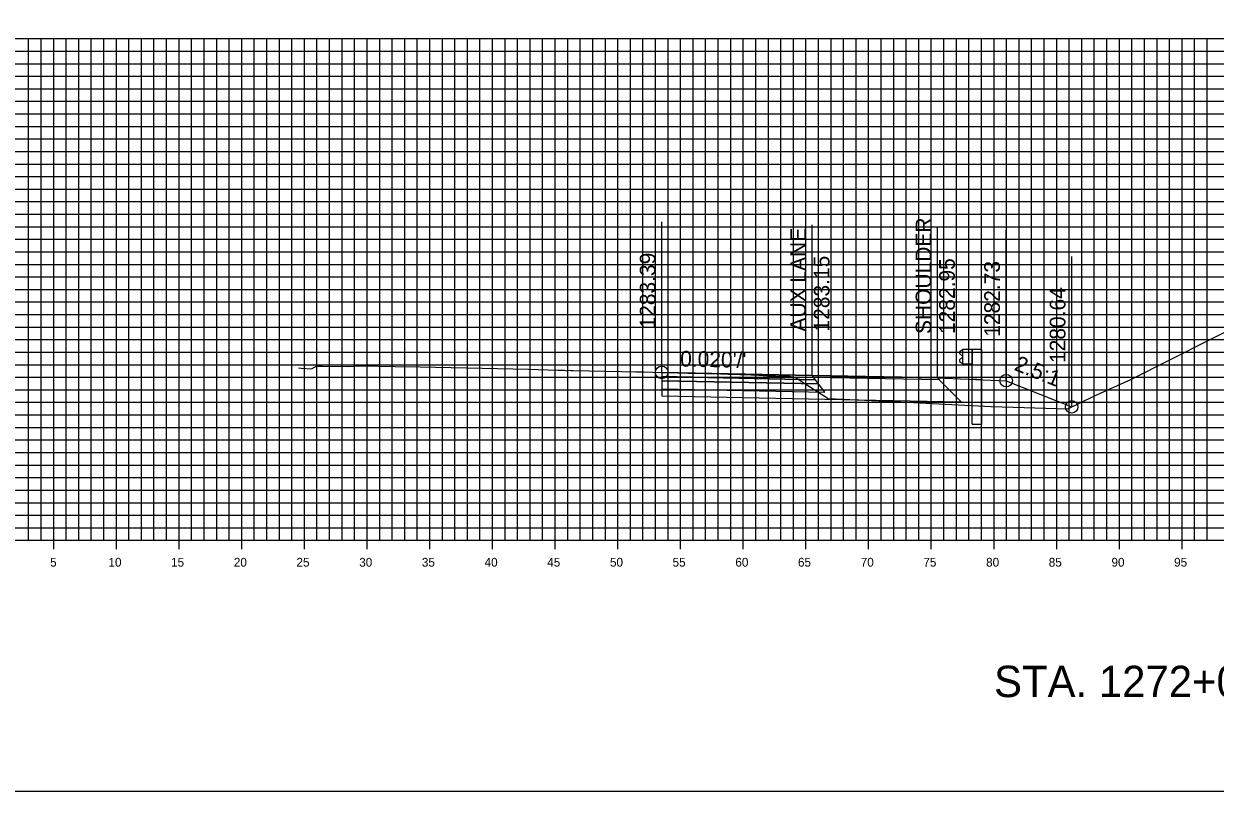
# Model space of a CAD drawing. Extents: x 674939 to 678919, y 750652 to 765176.
# Drawn here: x 678751.2 to 678846.2, y 762426.3 to 762487.5 of the extents above; entities that cross this region are included whole.
import ezdxf

# ---------------------------------------------------------------- set-up
doc = ezdxf.new("R2010")
doc.units = 0
for name, color, linetype in [('R_Alt Surface', 7, 'Continuous'), ('R_Axis', 7, 'Continuous'), ('R_Axis Annot', 7, 'Continuous'), ('R_Draft', 7, 'Continuous'), ('R_Exist Surface', 7, 'Continuous'), ('R_Fin Surface', 7, 'Continuous'), ('R_Grid', 7, 'Continuous'), ('R_Guardrail', 7, 'Continuous'), ('R_No Plot', 7, 'Continuous'), ('R_Proposed Const Limits', 7, 'Continuous'), ('R_Xsect Elev', 7, 'Continuous'), ('R_Xsect Slope', 7, 'Continuous')]:
    doc.layers.add(name, color=color, linetype=linetype)

msp = doc.modelspace()

# ---------------------------------------------------------------- linework, layer by layer
at = {"layer": 'R_Alt Surface'}
for points in [[(678802.033, 762459.344), (678802.033, 762459.014), (678814.533, 762458.759), (678814.283, 762459.094)], [(678802.033, 762459.014), (678802.033, 762458.354), (678815.033, 762458.089), (678814.533, 762458.759)]]:
    msp.add_lwpolyline(points, close=True, dxfattribs=at)
msp.add_lwpolyline([(678802.033, 762458.354), (678802.033, 762457.814), (678815.033, 762457.549), (678825.908, 762457.327), (678824.153, 762459.076)], dxfattribs=at)
at = {"layer": 'R_Axis'}
for p, q in [((678753.533, 762445.588), (678753.533, 762446.988)), ((678758.533, 762445.588), (678758.533, 762446.988)), ((678763.533, 762445.588), (678763.533, 762446.988)), ((678768.533, 762445.588), (678768.533, 762446.988)), ((678773.533, 762445.588), (678773.533, 762446.988)), ((678778.533, 762445.588), (678778.533, 762446.988)), ((678783.533, 762445.588), (678783.533, 762446.988)), ((678788.533, 762445.588), (678788.533, 762446.988)), ((678793.533, 762445.588), (678793.533, 762446.988)), ((678798.533, 762445.588), (678798.533, 762446.988)), ((678803.533, 762445.588), (678803.533, 762446.988)), ((678808.533, 762445.588), (678808.533, 762446.988)), ((678813.533, 762445.588), (678813.533, 762446.988)), ((678818.533, 762445.588), (678818.533, 762446.988)), ((678823.533, 762445.588), (678823.533, 762446.988)), ((678828.533, 762445.588), (678828.533, 762446.988)), ((678833.533, 762445.588), (678833.533, 762446.988)), ((678838.533, 762445.588), (678838.533, 762446.988)), ((678843.533, 762445.588), (678843.533, 762446.988)), ((678598.533, 762446.288), (678898.533, 762446.288))]:
    msp.add_line(p, q, dxfattribs=at)
at = {"layer": 'R_Exist Surface'}
msp.add_lwpolyline([(678773.068, 762460.041), (678773.274, 762460.011), (678774.104, 762459.964), (678774.33, 762460.084), (678774.429, 762460.157), (678774.487, 762460.167), (678774.953, 762460.165), (678777.08, 762460.157), (678777.488, 762460.159), (678777.879, 762460.193), (678777.979, 762460.197), (678778.013, 762460.201), (678778.087, 762460.204), (678780.782, 762460.145), (678782.76, 762460.106), (678791.413, 762459.92), (678793.739, 762459.856), (678794.262, 762459.848), (678794.404, 762459.812), (678794.688, 762459.841), (678794.804, 762459.816), (678794.979, 762459.833), (678798.809, 762459.743), (678799.971, 762459.722), (678800.606, 762459.707), (678802.033, 762459.674), (678803.302, 762459.645), (678804.121, 762459.625), (678804.47, 762459.612), (678806.74, 762459.547), (678807.321, 762459.536), (678809.165, 762459.484), (678809.746, 762459.45), (678810.456, 762459.404), (678810.572, 762459.409), (678811.095, 762459.391), (678812.23, 762459.361), (678812.347, 762459.341), (678812.63, 762459.298), (678812.725, 762459.263), (678812.76, 762459.245), (678813.456, 762458.787), (678815.316, 762457.589), (678821.101, 762457.329), (678824.624, 762457.139), (678828.293, 762456.947), (678834.408, 762456.772), (678836.506, 762457.777), (678839.45, 762459.11), (678848.825, 762463.849)], dxfattribs=at)
at = {"layer": 'R_Fin Surface'}
for points in [[(678824.033, 762459.234), (678814.033, 762459.434), (678802.033, 762459.674)], [(678802.033, 762459.674), (678814.033, 762459.434), (678824.033, 762459.234), (678829.502, 762459.015), (678834.727, 762456.925)], [(678824.033, 762459.234), (678829.502, 762459.015)]]:
    msp.add_lwpolyline(points, dxfattribs=at)
for points in [[(678802.033, 762459.674), (678802.033, 762459.344), (678814.283, 762459.094), (678814.033, 762459.434)], [(678814.033, 762459.434), (678824.033, 762459.234), (678824.153, 762459.076), (678814.15, 762459.274)]]:
    msp.add_lwpolyline(points, close=True, dxfattribs=at)
at = {"layer": 'R_Grid'}
for p, q in [((678598.533, 762486.288), (678898.533, 762486.288)), ((678751.533, 762446.288), (678751.533, 762486.288)), ((678752.533, 762446.288), (678752.533, 762486.288)), ((678753.533, 762446.288), (678753.533, 762486.288)), ((678754.533, 762446.288), (678754.533, 762486.288)), ((678755.533, 762446.288), (678755.533, 762486.288)), ((678756.533, 762446.288), (678756.533, 762486.288)), ((678757.533, 762446.288), (678757.533, 762486.288)), ((678758.533, 762446.288), (678758.533, 762486.288)), ((678759.533, 762446.288), (678759.533, 762486.288)), ((678760.533, 762446.288), (678760.533, 762486.288)), ((678761.533, 762446.288), (678761.533, 762486.288)), ((678762.533, 762446.288), (678762.533, 762486.288)), ((678763.533, 762446.288), (678763.533, 762486.288)), ((678764.533, 762446.288), (678764.533, 762486.288)), ((678765.533, 762446.288), (678765.533, 762486.288)), ((678766.533, 762446.288), (678766.533, 762486.288)), ((678767.533, 762446.288), (678767.533, 762486.288)), ((678768.533, 762446.288), (678768.533, 762486.288)), ((678769.533, 762446.288), (678769.533, 762486.288)), ((678770.533, 762446.288), (678770.533, 762486.288)), ((678771.533, 762446.288), (678771.533, 762486.288)), ((678772.533, 762446.288), (678772.533, 762486.288)), ((678773.533, 762446.288), (678773.533, 762486.288)), ((678774.533, 762446.288), (678774.533, 762486.288)), ((678775.533, 762446.288), (678775.533, 762486.288)), ((678776.533, 762446.288), (678776.533, 762486.288)), ((678777.533, 762446.288), (678777.533, 762486.288)), ((678778.533, 762446.288), (678778.533, 762486.288)), ((678779.533, 762446.288), (678779.533, 762486.288)), ((678780.533, 762446.288), (678780.533, 762486.288)), ((678781.533, 762446.288), (678781.533, 762486.288)), ((678782.533, 762446.288), (678782.533, 762486.288)), ((678783.533, 762446.288), (678783.533, 762486.288)), ((678784.533, 762446.288), (678784.533, 762486.288)), ((678785.533, 762446.288), (678785.533, 762486.288)), ((678786.533, 762446.288), (678786.533, 762486.288)), ((678787.533, 762446.288), (678787.533, 762486.288)), ((678788.533, 762446.288), (678788.533, 762486.288)), ((678789.533, 762446.288), (678789.533, 762486.288)), ((678790.533, 762446.288), (678790.533, 762486.288)), ((678791.533, 762446.288), (678791.533, 762486.288)), ((678792.533, 762446.288), (678792.533, 762486.288)), ((678793.533, 762446.288), (678793.533, 762486.288)), ((678794.533, 762446.288), (678794.533, 762486.288)), ((678795.533, 762446.288), (678795.533, 762486.288)), ((678796.533, 762446.288), (678796.533, 762486.288)), ((678797.533, 762446.288), (678797.533, 762486.288)), ((678798.533, 762446.288), (678798.533, 762486.288)), ((678799.533, 762446.288), (678799.533, 762486.288)), ((678800.533, 762446.288), (678800.533, 762486.288)), ((678801.533, 762446.288), (678801.533, 762486.288)), ((678802.533, 762446.288), (678802.533, 762486.288)), ((678803.533, 762446.288), (678803.533, 762486.288)), ((678804.533, 762446.288), (678804.533, 762486.288)), ((678805.533, 762446.288), (678805.533, 762486.288)), ((678806.533, 762446.288), (678806.533, 762486.288)), ((678807.533, 762446.288), (678807.533, 762486.288)), ((678808.533, 762446.288), (678808.533, 762486.288)), ((678809.533, 762446.288), (678809.533, 762486.288)), ((678810.533, 762446.288), (678810.533, 762486.288)), ((678811.533, 762446.288), (678811.533, 762486.288)), ((678812.533, 762446.288), (678812.533, 762486.288)), ((678813.533, 762446.288), (678813.533, 762486.288)), ((678814.533, 762446.288), (678814.533, 762486.288)), ((678815.533, 762446.288), (678815.533, 762486.288)), ((678816.533, 762446.288), (678816.533, 762486.288)), ((678817.533, 762446.288), (678817.533, 762486.288)), ((678818.533, 762446.288), (678818.533, 762486.288)), ((678819.533, 762446.288), (678819.533, 762486.288)), ((678820.533, 762446.288), (678820.533, 762486.288)), ((678821.533, 762446.288), (678821.533, 762486.288)), ((678822.533, 762446.288), (678822.533, 762486.288)), ((678823.533, 762446.288), (678823.533, 762486.288)), ((678824.533, 762446.288), (678824.533, 762486.288)), ((678825.533, 762446.288), (678825.533, 762486.288)), ((678826.533, 762446.288), (678826.533, 762486.288)), ((678827.533, 762446.288), (678827.533, 762486.288)), ((678828.533, 762446.288), (678828.533, 762486.288)), ((678829.533, 762446.288), (678829.533, 762486.288)), ((678830.533, 762446.288), (678830.533, 762486.288)), ((678831.533, 762446.288), (678831.533, 762486.288)), ((678832.533, 762446.288), (678832.533, 762486.288)), ((678833.533, 762446.288), (678833.533, 762486.288)), ((678834.533, 762446.288), (678834.533, 762486.288)), ((678835.533, 762446.288), (678835.533, 762486.288)), ((678836.533, 762446.288), (678836.533, 762486.288)), ((678837.533, 762446.288), (678837.533, 762486.288)), ((678838.533, 762446.288), (678838.533, 762486.288)), ((678839.533, 762446.288), (678839.533, 762486.288)), ((678840.533, 762446.288), (678840.533, 762486.288)), ((678841.533, 762446.288), (678841.533, 762486.288)), ((678842.533, 762446.288), (678842.533, 762486.288)), ((678843.533, 762446.288), (678843.533, 762486.288)), ((678844.533, 762446.288), (678844.533, 762486.288)), ((678845.533, 762446.288), (678845.533, 762486.288)), ((678598.533, 762485.288), (678898.533, 762485.288)), ((678598.533, 762484.288), (678898.533, 762484.288)), ((678598.533, 762483.288), (678898.533, 762483.288)), ((678598.533, 762482.288), (678898.533, 762482.288)), ((678598.533, 762481.288), (678898.533, 762481.288)), ((678598.533, 762480.288), (678898.533, 762480.288)), ((678598.533, 762479.288), (678898.533, 762479.288)), ((678598.533, 762478.288), (678898.533, 762478.288)), ((678598.533, 762477.288), (678898.533, 762477.288)), ((678598.533, 762476.288), (678898.533, 762476.288)), ((678598.533, 762475.288), (678898.533, 762475.288)), ((678598.533, 762474.288), (678898.533, 762474.288)), ((678598.533, 762473.288), (678898.533, 762473.288)), ((678598.533, 762472.288), (678898.533, 762472.288)), ((678598.533, 762471.288), (678898.533, 762471.288)), ((678598.533, 762470.288), (678898.533, 762470.288)), ((678598.533, 762469.288), (678898.533, 762469.288)), ((678598.533, 762468.288), (678898.533, 762468.288)), ((678598.533, 762467.288), (678898.533, 762467.288)), ((678598.533, 762466.288), (678898.533, 762466.288)), ((678598.533, 762465.288), (678898.533, 762465.288)), ((678598.533, 762464.288), (678898.533, 762464.288)), ((678598.533, 762463.288), (678898.533, 762463.288)), ((678598.533, 762462.288), (678898.533, 762462.288)), ((678598.533, 762461.288), (678898.533, 762461.288)), ((678598.533, 762460.288), (678898.533, 762460.288)), ((678598.533, 762459.288), (678898.533, 762459.288)), ((678598.533, 762458.288), (678898.533, 762458.288)), ((678598.533, 762457.288), (678898.533, 762457.288)), ((678598.533, 762456.288), (678898.533, 762456.288)), ((678598.533, 762455.288), (678898.533, 762455.288)), ((678598.533, 762454.288), (678898.533, 762454.288)), ((678598.533, 762453.288), (678898.533, 762453.288)), ((678598.533, 762452.288), (678898.533, 762452.288)), ((678598.533, 762451.288), (678898.533, 762451.288)), ((678598.533, 762450.288), (678898.533, 762450.288)), ((678598.533, 762449.288), (678898.533, 762449.288)), ((678598.533, 762448.288), (678898.533, 762448.288)), ((678598.533, 762447.288), (678898.533, 762447.288)), ((678598.533, 762446.288), (678898.533, 762446.288))]:
    msp.add_line(p, q, dxfattribs=at)
at = {"layer": 'R_Guardrail'}
for points in [[(678826.033, 762461.435), (678825.934, 762461.413), (678825.791, 762461.313), (678825.791, 762461.17), (678826.019, 762460.969), (678826.019, 762460.878), (678825.791, 762460.677), (678825.791, 762460.533), (678825.934, 762460.433), (678826.033, 762460.412)], [(678826.033, 762461.514), (678826.783, 762461.514), (678826.783, 762460.333), (678826.033, 762460.333)], [(678826.783, 762461.514), (678827.533, 762461.514), (678827.533, 762459.094), (678826.783, 762459.124)]]:
    msp.add_lwpolyline(points, close=True, dxfattribs=at)
for points in [[(678826.783, 762455.544), (678826.783, 762459.124), (678827.533, 762459.094), (678827.533, 762455.544)], [(678826.783, 762455.544), (678827.533, 762455.544)]]:
    msp.add_lwpolyline(points, dxfattribs=at)
at = {"layer": 'R_No Plot'}
msp.add_lwpolyline([(678578.533, 762426.288), (678918.533, 762426.288), (678918.533, 762646.288), (678578.533, 762646.288)], close=True, dxfattribs=at)
for centre in [(678802.033, 762459.674), (678829.502, 762459.015), (678829.502, 762459.015), (678834.727, 762456.925)]:
    msp.add_circle(centre, 0.5, dxfattribs=at)
at = {"layer": 'R_Proposed Const Limits'}
msp.add_lwpolyline([(678829.502, 762459.015), (678829.502, 762459.015), (678834.727, 762456.925)], dxfattribs=at)
at = {"layer": 'R_Xsect Elev'}
for p, q in [((678802.033, 762459.674), (678802.033, 762471.674)), ((678814.033, 762459.434), (678814.033, 762471.434)), ((678824.033, 762459.234), (678824.033, 762471.234)), ((678829.502, 762459.015), (678829.502, 762471.015)), ((678834.727, 762456.925), (678834.727, 762468.925))]:
    msp.add_line(p, q, dxfattribs=at)

# ---------------------------------------------------------------- texts
at = {"layer": 'R_Axis Annot'}
for s, p in [('5', (678753.246, 762444.188)), ('10', (678757.902, 762444.188)), ('15', (678762.896, 762444.188)), ('20', (678767.902, 762444.188)), ('25', (678772.896, 762444.188)), ('30', (678777.902, 762444.188)), ('35', (678782.896, 762444.188)), ('40', (678787.902, 762444.188)), ('45', (678792.896, 762444.188)), ('50', (678797.902, 762444.188)), ('55', (678802.896, 762444.188)), ('60', (678807.902, 762444.188)), ('65', (678812.896, 762444.188)), ('70', (678817.902, 762444.188)), ('75', (678822.896, 762444.188)), ('80', (678827.902, 762444.188)), ('85', (678832.896, 762444.188)), ('90', (678837.902, 762444.188)), ('95', (678842.896, 762444.188))]:
    msp.add_text(s, height=0.7, dxfattribs=at).set_placement(p)
at = {"layer": 'R_Draft'}
msp.add_text('STA. 1272+00 TO STA. 1274+00', height=2.5, dxfattribs=at).set_placement((678828.533, 762433.788))
at = {"layer": 'R_Xsect Elev'}
for s, p in [('SHOULDER', (678823.533, 762462.734)), ('AUX LANE', (678813.533, 762462.934)), ('1283.39', (678801.533, 762463.174)), ('1283.15', (678815.408, 762462.934)), ('1282.95', (678825.408, 762462.734)), ('1282.73', (678829.002, 762462.515)), ('1280.64', (678834.227, 762460.425))]:
    msp.add_text(s, height=1.25, rotation=90, dxfattribs=at).set_placement(p)
at = {"layer": 'R_Xsect Slope'}
for s, rotation, p in [("0.020'/'", 358.85424, (678803.49, 762460.145)), ('2.5:1', 338.19859, (678830.071, 762459.889))]:
    msp.add_text(s, height=1.25, rotation=rotation, dxfattribs=at).set_placement(p)

doc.saveas('drawing.dxf')
